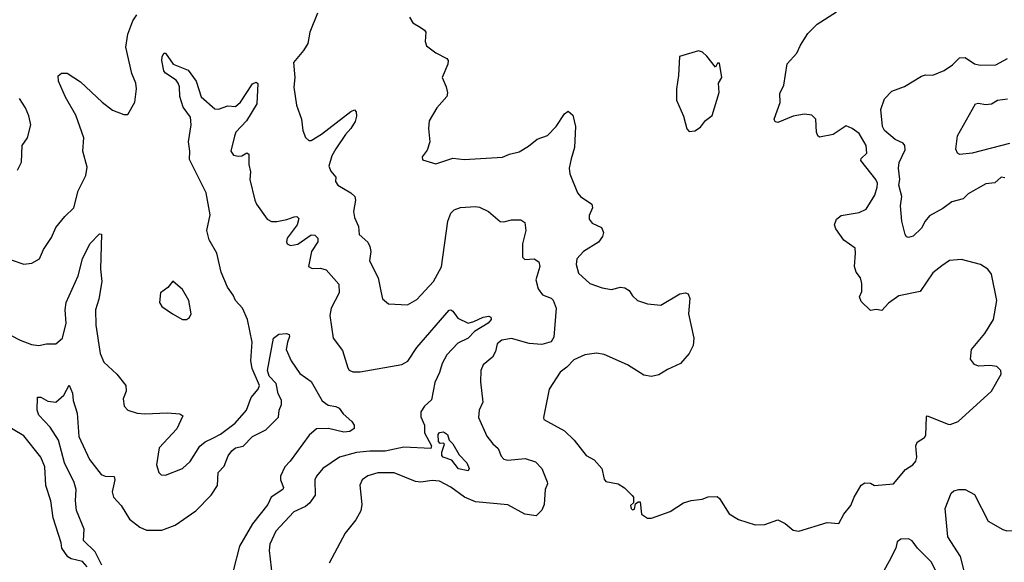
# Model space of a CAD drawing. Extents: x 1690054 to 1842981, y 782881 to 914114.
# Tile 636 of 656: x 1784623 to 1789832, y 896539 to 899411. Entities that reach past the tile are written whole.
import ezdxf

# ---------------------------------------------------------------- set-up
doc = ezdxf.new("R2010")
doc.units = 0

msp = doc.modelspace()

# ---------------------------------------------------------------- linework, layer by layer
at = {"layer": '0CON10XD'}
for points in [[(1786199.5, 899445), (1786157.5, 899345), (1786147.3, 899285), (1786125, 899248.6), (1786071.9, 899185), (1786078.2, 899105), (1786074, 899054), (1786088.3, 898958.3), (1786114, 898885), (1786120.8, 898825), (1786135, 898787.5), (1786152.3, 898772.3), (1786165, 898772), (1786219.2, 898805), (1786375, 898925.8), (1786395, 898933.3), (1786403.9, 898923.9), (1786405, 898900), (1786397.4, 898872.6), (1786375.4, 898834.6), (1786346.2, 898803.8), (1786295, 898728), (1786275, 898690), (1786257.9, 898635), (1786269.2, 898609.2), (1786295, 898577.5), (1786294, 898555), (1786306.2, 898535), (1786375.5, 898495.5), (1786395.8, 898475), (1786400, 898455), (1786390, 898395), (1786394, 898365), (1786415.7, 898315.7), (1786420, 898275), (1786464.2, 898234.2), (1786475, 898210), (1786481.5, 898185), (1786473.1, 898135), (1786519.2, 898045), (1786534.2, 897975), (1786543, 897933), (1786575, 897908), (1786675, 897901.2), (1786725, 897930), (1786812.5, 898025), (1786855, 898103.8), (1786889.1, 898345), (1786903.3, 898386.7), (1786922.5, 898405), (1786955, 898416.5), (1787035, 898423.1), (1787055, 898419.4), (1787103.8, 898395), (1787165, 898343.8), (1787185, 898341.2), (1787225, 898351.2), (1787275, 898352.5), (1787295, 898337.5), (1787301.4, 898295), (1787282.9, 898225), (1787284.2, 898155), (1787295, 898141.4), (1787345, 898145.4), (1787369.6, 898129.6), (1787374.5, 898105), (1787353.6, 898035), (1787366.2, 897986.2), (1787388.6, 897955), (1787435, 897936.5), (1787446.2, 897926.2), (1787461.2, 897885)], [(1786685.8, 899425), (1786704, 899395), (1786741.1, 899371.1), (1786765, 899356.2), (1786771.2, 899345), (1786768.8, 899295), (1786775, 899273.3), (1786825.6, 899235.6), (1786883.3, 899205), (1786890, 899195), (1786887.5, 899175), (1786858, 899105), (1786878.8, 899055), (1786886.1, 899023.9), (1786883.8, 899005), (1786830, 898945), (1786790, 898875), (1786786.7, 898835), (1786792.5, 898765), (1786778.8, 898721.2), (1786752.5, 898685), (1786755, 898670), (1786825, 898647.5), (1786915, 898678.8), (1786975, 898670.8), (1787177, 898683), (1787215, 898700), (1787265, 898712.5), (1787315, 898740.8), (1787361.7, 898778.3), (1787415, 898797.5), (1787461.9, 898845), (1787505, 898913.3), (1787525, 898926.7), (1787548.8, 898905), (1787563.1, 898845), (1787557.9, 898735), (1787540.5, 898675), (1787530.6, 898625), (1787532.9, 898595), (1787574, 898495), (1787590, 898475), (1787650, 898435), (1787654, 898415), (1787636.2, 898375), (1787636, 898355), (1787651.2, 898335), (1787700.6, 898310.6), (1787711.9, 898285), (1787706.7, 898263.3), (1787686, 898234), (1787606, 898185), (1787570, 898145), (1787566.9, 898115), (1787579.6, 898069.6), (1787639.4, 898015), (1787705, 897991.2), (1787755, 897982.9), (1787802.5, 897995), (1787825, 897992.3), (1787847.8, 897977.8), (1787865, 897950), (1787891.9, 897925), (1787945, 897906.8), (1788015, 897900), (1788115, 897960), (1788145, 897965.8), (1788160.5, 897960.5), (1788169.2, 897935), (1788161.4, 897855), (1788190, 897725), (1788186, 897686), (1788165.6, 897645), (1788119.2, 897590.8), (1788049.8, 897560.2), (1788005, 897531.5), (1787965, 897522.5), (1787925, 897530.4), (1787839.4, 897585), (1787715, 897638.8), (1787675, 897645.3), (1787612.5, 897637.5), (1787555, 897610.5), (1787518.3, 897571.7), (1787482, 897545), (1787424.3, 897455), (1787393.9, 897306.1), (1787396.7, 897295), (1787505.9, 897235.9), (1787557.5, 897185), (1787620.8, 897105), (1787662.1, 897082.1), (1787702.5, 897035), (1787715, 896980), (1787725, 896967.5), (1787790, 896955), (1787823, 896933), (1787863.3, 896893.3), (1787870, 896885), (1787870, 896855), (1787855, 896840), (1787857.5, 896825), (1787865, 896817.5), (1787875, 896820), (1787881.7, 896848.3), (1787895, 896860), (1787905, 896860), (1787912.5, 896795), (1787945, 896773.3), (1787966.4, 896773.6), (1788065, 896808.8), (1788135, 896853.3), (1788175, 896866.7), (1788233.9, 896873.9), (1788265, 896886.2), (1788313, 896887), (1788325, 896877.5), (1788376.1, 896796.1), (1788426.1, 896766.1), (1788515, 896738), (1788565, 896738.8), (1788635, 896763.8), (1788672.5, 896745), (1788715, 896710), (1788745, 896703.8), (1788895, 896750), (1788957.5, 896745), (1788983.3, 896795), (1789020.7, 896839.3), (1789037.5, 896885), (1789075, 896947.5), (1789095, 896960), (1789125, 896957.5), (1789146.4, 896946.4), (1789246.9, 896955), (1789309.2, 897030.8), (1789348.5, 897055), (1789364.4, 897075), (1789369.2, 897095), (1789365.8, 897135), (1789364.2, 897155.8), (1789371.2, 897175), (1789410, 897200), (1789417.5, 897212.5), (1789420.3, 897309.7), (1789425, 897313.8), (1789535, 897270), (1789545, 897268.6), (1789588.8, 897285), (1789764.5, 897445), (1789816.2, 897535), (1789813.3, 897555), (1789792.5, 897575), (1789755, 897580.6), (1789695, 897578.1), (1789675, 897586), (1789653.8, 897615), (1789659.2, 897665), (1789729.8, 897750.2), (1789775.4, 897825), (1789792.2, 897925), (1789763.8, 898065), (1789745, 898091.2), (1789706.7, 898115), (1789605, 898142), (1789542.7, 898137.3), (1789501.7, 898108.3), (1789455, 898072), (1789388, 897972), (1789275, 897949.5), (1789219.8, 897910.2), (1789185, 897872), (1789155, 897876.7), (1789125, 897872.5), (1789075, 897920), (1789066.7, 897945), (1789078.3, 897971.7), (1789078, 898015), (1789070.8, 898045), (1789048.9, 898075), (1789038.9, 898105), (1789045.7, 898175), (1789042.5, 898202.5), (1788984, 898244), (1788940.6, 898305), (1788934.4, 898325), (1788944, 898355), (1788968.8, 898375), (1789065, 898390), (1789101.7, 898408.3), (1789147.1, 898482.9), (1789160.5, 898525), (1789160.9, 898545), (1789152.1, 898565), (1789073.1, 898665), (1789074.3, 898675.7), (1789104.2, 898705), (1789101.1, 898745), (1789065, 898809.2), (1789028, 898835), (1788995, 898848.6), (1788926.6, 898803.4), (1788855, 898790), (1788845, 898796.7), (1788838.1, 898815), (1788834.3, 898885), (1788813.3, 898905), (1788775, 898910.5), (1788715, 898900), (1788635, 898866.2), (1788620.5, 898870.5), (1788614.2, 898885), (1788646.8, 898973.2), (1788645, 899020), (1788666, 899065), (1788682.8, 899177.2), (1788735.5, 899234.5), (1788753.6, 899276.4), (1788792.9, 899337.1), (1788843, 899387), (1788945, 899452)], [(1784572.1, 898142.1), (1784645, 898118), (1784688.3, 898121.7), (1784728.8, 898145), (1784748.8, 898195), (1784791.3, 898258.7), (1784815, 898311.2), (1784861.3, 898368.7), (1784910, 898415), (1784931.9, 898505), (1784973.8, 898586.2), (1784980.9, 898630.9), (1784958.1, 898715), (1784962.2, 898785), (1784920.4, 898905), (1784865, 899001.2), (1784828.8, 899085), (1784826.4, 899113.6), (1784845, 899128.8), (1784875, 899128), (1784945, 899081.4), (1785059.2, 898975), (1785115, 898932), (1785175, 898910), (1785195, 898910), (1785232.5, 898975), (1785240.6, 899045), (1785238.1, 899075), (1785216.1, 899126.1), (1785184.7, 899265), (1785196, 899335), (1785222.7, 899405), (1785243.8, 899436.2)], [(1788165, 898820), (1788195, 898822.5), (1788225, 898842.5), (1788252.3, 898877.7), (1788285.9, 898904.1), (1788323.8, 899025), (1788320, 899075), (1788337.5, 899105), (1788325, 899180), (1788315, 899180), (1788305, 899160), (1788258.3, 899218.3), (1788235, 899239.2), (1788215, 899245.7), (1788113.8, 899216.2), (1788109.4, 899115), (1788098.6, 899045), (1788098, 898985), (1788135, 898900), (1788153, 898833), (1788165, 898820)], [(1784575, 897741.4), (1784625, 897714.2), (1784685, 897692.5), (1784725, 897686), (1784765, 897696), (1784815, 897696), (1784850, 897725), (1784868.8, 897805), (1784863.2, 897875), (1784868.8, 897915), (1784932.5, 898055), (1784955, 898145.8), (1784995, 898224.2), (1785045, 898277.5), (1785056.7, 898276.7), (1785049.9, 898089.9), (1785058.4, 898025), (1785042.1, 897932.1), (1785024.1, 897875), (1785026.9, 897795), (1785048.9, 897645), (1785068, 897598), (1785136.5, 897535), (1785184.4, 897474.4), (1785187.1, 897445), (1785171.1, 897405), (1785176, 897365), (1785195, 897344.2), (1785245, 897328.1), (1785284.5, 897324.5), (1785405, 897330.6), (1785470, 897325), (1785486.7, 897315), (1785455, 897246.2), (1785360.8, 897145), (1785346.9, 897055), (1785358.8, 897015), (1785372.3, 897002.3), (1785395, 897000), (1785483.7, 897036.3), (1785525, 897073.1), (1785576.7, 897153.3), (1785603.8, 897176.2), (1785645, 897196.9), (1785685, 897216.7), (1785762.5, 897275), (1785823.1, 897345), (1785848.6, 897411.4), (1785885, 897456.2), (1785891.9, 897475), (1785853.6, 897565), (1785845.3, 897605), (1785852.3, 897705), (1785828.8, 897825), (1785801.8, 897885), (1785765.5, 897925), (1785752.9, 897952.9), (1785721.8, 897995), (1785688.5, 898075), (1785665.6, 898175), (1785625, 898246.7), (1785613.1, 898295), (1785631.3, 898378.7), (1785609.3, 898495), (1785521.1, 898671.1), (1785523.5, 898715), (1785517.1, 898765), (1785531.1, 898855), (1785527.3, 898895), (1785487.7, 898947.7), (1785470.5, 899005), (1785469.1, 899055), (1785462.5, 899075), (1785450.4, 899090.4), (1785395, 899127.1), (1785385, 899140), (1785376, 899195), (1785376.2, 899215), (1785385, 899233.3), (1785395, 899233.3), (1785435.5, 899175.5), (1785515, 899144.4), (1785556.1, 899085), (1785583.4, 899003.4), (1785655, 898940), (1785675, 898936.9), (1785725, 898954.3), (1785765, 898951.5), (1785791.8, 898975), (1785855, 899070.8), (1785875, 899080), (1785883.6, 899073.6), (1785877.3, 898965), (1785822.3, 898875), (1785766.9, 898815), (1785759.1, 898795), (1785740.8, 898715), (1785755, 898694.3), (1785778.8, 898688.8), (1785798.8, 898691.2), (1785825, 898706.7), (1785835, 898700), (1785836, 898645), (1785844.3, 898605), (1785840, 898565), (1785867.3, 898455), (1785875.6, 898435), (1785933.1, 898355), (1785955, 898343.8), (1785982.8, 898342.8), (1786037.3, 898352.7), (1786075, 898368.5), (1786088.7, 898368.7), (1786099.7, 898359.7), (1786091.1, 898325), (1786038.6, 898255), (1786034.2, 898235), (1786038.8, 898225), (1786055.7, 898215.7), (1786095, 898223.8), (1786165, 898272.9), (1786185, 898270), (1786201.4, 898255), (1786201.1, 898235), (1786166.4, 898185), (1786151.2, 898105), (1786170, 898095), (1786215, 898096.7), (1786245, 898086.5), (1786310.9, 898010.9), (1786314, 897965), (1786270.8, 897885), (1786264.4, 897845), (1786281.9, 897725), (1786330.2, 897660.2), (1786359.1, 897569.1), (1786366.9, 897556.9), (1786385, 897546.7), (1786425, 897546.9), (1786645, 897585.8), (1786676.4, 897603.6), (1786724, 897676), (1786895, 897874), (1786905, 897876.2), (1786915, 897868.8), (1786941.2, 897831.2), (1786995, 897805.7), (1787025, 897813.1), (1787075, 897837.1), (1787105, 897842), (1787115, 897836.7), (1787117.5, 897825), (1787101.1, 897805), (1787030, 897760), (1786996.7, 897725), (1786941, 897699), (1786883.1, 897636.9), (1786857.7, 897592.3), (1786845, 897543.8), (1786819.9, 897490.1), (1786801.5, 897398.5), (1786765.5, 897365), (1786745.8, 897335.8), (1786745, 897310), (1786765.5, 897265), (1786765.5, 897225), (1786801.2, 897155), (1786797.7, 897142.3), (1786655, 897148.8), (1786557.3, 897127.3), (1786475, 897127.7), (1786405, 897120), (1786315, 897095.4), (1786227.5, 897035), (1786194.2, 896995), (1786184.4, 896975), (1786187.1, 896895), (1786156.7, 896853.2), (1786134.7, 896835.3), (1786073.5, 896806.5), (1785979.1, 896705), (1785946.2, 896635), (1785942.2, 896602.2), (1785958.9, 896465)], [(1789835, 898573.3), (1789815, 898576.7), (1789782, 898548), (1789735, 898542.2), (1789641.4, 898488.6), (1789615, 898462.9), (1789555, 898447.3), (1789507.7, 898412.3), (1789437.4, 898372.6), (1789413.3, 898345), (1789395, 898307.1), (1789350, 898265), (1789325, 898257.5), (1789315, 898261.2), (1789308, 898275), (1789290.6, 898345), (1789283.1, 898425), (1789290, 898475), (1789273.5, 898535), (1789278.9, 898565), (1789272.4, 898625), (1789275.6, 898655.6), (1789307, 898723), (1789306.9, 898745), (1789297.1, 898757.1), (1789255, 898776.7), (1789199.2, 898825), (1789187.2, 898845), (1789178.2, 898935), (1789198, 898992), (1789237.5, 899032.5), (1789305, 899057.1), (1789395, 899112.2), (1789415, 899119.5), (1789455, 899118.2), (1789515, 899142.1), (1789558.6, 899171.4), (1789595, 899208.9), (1789625, 899210.8), (1789675, 899176.7), (1789705, 899170.8), (1789787.9, 899172.1), (1789848.8, 899205)], [(1784611.2, 898615), (1784632.3, 898657.7), (1784636, 898745), (1784664.3, 898785.7), (1784682, 898855), (1784671.9, 898901.9), (1784654.2, 898945), (1784623.1, 898993.1)], [(1789860, 898755), (1789662.5, 898705), (1789597.3, 898697.3), (1789584.2, 898705), (1789575.6, 898725), (1789585, 898796.2), (1789680, 898965), (1789695, 898969.2), (1789732.1, 898962.1), (1789765, 898965.3), (1789795.4, 898984.6), (1789848.6, 898991.4)], [(1785505, 897823.8), (1785521.2, 897835), (1785530, 897855), (1785518.8, 897925), (1785483.9, 897983.9), (1785433, 898027), (1785406.4, 897993.6), (1785367.5, 897965), (1785363.3, 897915), (1785375, 897893.8), (1785432.5, 897855), (1785484.2, 897824.2), (1785505, 897823.8)], [(1787461.2, 897885), (1787449.2, 897730.8), (1787435, 897706.5), (1787385, 897691.8), (1787318.1, 897698.1), (1787225, 897723.5), (1787173.3, 897715), (1787149.2, 897695), (1787140.8, 897655), (1787124.3, 897625.7), (1787075.7, 897584.3), (1787062.5, 897555), (1787061.4, 897495), (1787073.6, 897386.4), (1787054, 897345), (1787050.8, 897305), (1787095, 897207.5), (1787125.9, 897165.9), (1787155, 897141.4), (1787170.3, 897100.3), (1787185, 897084.5), (1787205, 897080), (1787298.1, 897088.1), (1787351.7, 897071.7), (1787386, 897035), (1787414, 896965), (1787415.8, 896955), (1787403.1, 896925), (1787398, 896845), (1787386.2, 896815), (1787355, 896786), (1787295, 896793.5), (1787205, 896842.8), (1787035, 896859.2), (1786976.7, 896885), (1786905, 896936.4), (1786845, 896968.2), (1786805, 896973.1), (1786745, 896964.2), (1786717, 896967), (1786605, 897013.6), (1786517.6, 897012.4), (1786465, 896996.5), (1786435.7, 896975), (1786422.4, 896947.6), (1786432.5, 896845), (1786427.9, 896812.1), (1786400.8, 896765), (1786345, 896693.3), (1786261.2, 896535)], [(1785057.6, 896525), (1785023.3, 896595), (1784961.2, 896655), (1784964.2, 896715), (1784923.3, 896813.3), (1784918.1, 896865), (1784922, 896925), (1784911.8, 896961.8), (1784860.2, 897065), (1784828.8, 897185), (1784785, 897254.6), (1784725, 897317.5), (1784715.6, 897345), (1784717, 897413), (1784735, 897413.3), (1784772.1, 897392.1), (1784815, 897387.5), (1784856.9, 897423.1), (1784885, 897477.5), (1784902.7, 897435), (1784905.6, 897395), (1784927.8, 897327.8), (1784935.3, 897205.3), (1784992.6, 897082.6), (1785055, 897003.9), (1785075, 896995.4), (1785122.7, 896992.7), (1785126.2, 896975), (1785113.2, 896913.2), (1785119.2, 896885), (1785159.8, 896839.8), (1785205, 896767.1), (1785258.8, 896725), (1785295, 896710), (1785375, 896710), (1785445, 896736), (1785555, 896812.5), (1785635.9, 896895), (1785669.2, 896945), (1785673.3, 897015), (1785705, 897047.8), (1785726.7, 897103.3), (1785745, 897129.8), (1785764.9, 897145.1), (1785805, 897154.5), (1785854.5, 897205.5), (1785925, 897240.6), (1785991.8, 897308.2), (1785996.4, 897345), (1786008.3, 897375), (1786007.8, 897397.8), (1785991.4, 897431.4), (1785979.4, 897485), (1785942.5, 897525), (1785933.6, 897555), (1785965.5, 897725), (1785995, 897746.6), (1786035, 897750.4), (1786048.6, 897745), (1786051.5, 897735), (1786039.2, 897705), (1786033.5, 897665), (1786059.4, 897605), (1786105, 897538), (1786165, 897496), (1786224, 897394), (1786255, 897370.6), (1786295, 897364.2), (1786313.6, 897355), (1786335, 897324.3), (1786381.2, 897285), (1786393.3, 897265), (1786392.5, 897247.5), (1786369.2, 897230.8), (1786338, 897228), (1786256.8, 897246.8), (1786194, 897245), (1786155, 897212.2), (1786055, 897075.4), (1786026.2, 897045), (1786002.7, 896995), (1786002.7, 896975), (1786018.8, 896935), (1786015.5, 896925), (1785952.9, 896885), (1785936.8, 896845), (1785855, 896743.3), (1785786.1, 896625), (1785752.2, 896495)], [(1784980.8, 896515), (1784955, 896542.9), (1784895, 896558.2), (1784878.1, 896568.1), (1784846.5, 896615), (1784842.4, 896642.4), (1784800, 896775), (1784787.7, 896865), (1784761.8, 896945), (1784756.9, 897045), (1784735.9, 897095.9), (1784645, 897208.2), (1784541.2, 897271.2)], [(1786995, 897024.2), (1786945, 897034.7), (1786909.2, 897079.2), (1786864, 897095), (1786856.7, 897105), (1786857, 897123), (1786870, 897165), (1786865, 897170), (1786848.3, 897168.3), (1786838.3, 897178.3), (1786837.5, 897215), (1786845, 897226.7), (1786865, 897230), (1786885.7, 897215), (1786896, 897186), (1786915, 897166.2), (1786948.7, 897108.7), (1786989.4, 897065), (1787000.8, 897035), (1786995, 897024.2)], [(1789620, 896495), (1789600.8, 896570.8), (1789533.3, 896675), (1789519.3, 896825), (1789551.9, 896905), (1789565, 896916.8), (1789592.5, 896925), (1789625.4, 896925.4), (1789675, 896898), (1789747.4, 896757.4), (1789825, 896713.4), (1789845, 896706.2), (1789891.9, 896708.1), (1790005, 896734.2), (1790025, 896728.8), (1790043.3, 896715), (1790050, 896695), (1790021.4, 896635), (1790057.8, 896535)], [(1789468.6, 896498.6), (1789445, 896542), (1789373.4, 896613.4), (1789345, 896653.3), (1789325, 896663.3), (1789285, 896662.5), (1789265, 896647.5), (1789258.8, 896615), (1789222.9, 896545), (1789195.6, 896495)]]:
    msp.add_lwpolyline(points, dxfattribs=at)

doc.saveas('drawing.dxf')
